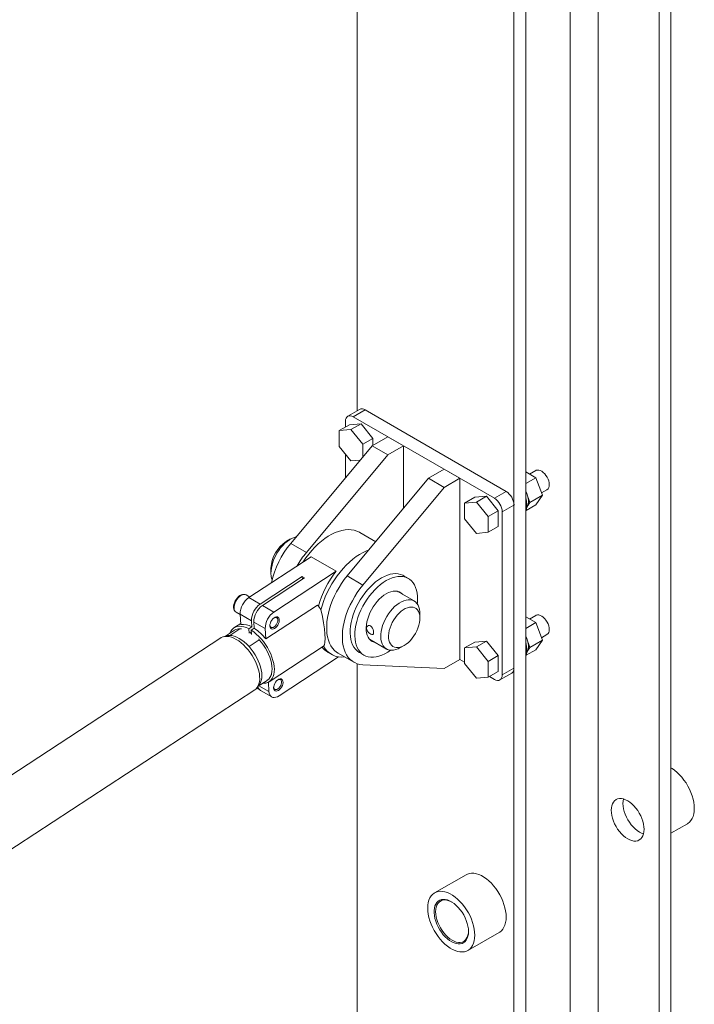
# Model space of a CAD drawing. Header units: millimetres. Extents: x 525 to 29324, y 175 to 20618.
# Tile 585 of 588: x 23402 to 24010, y 17996 to 18884. Entities that reach past the tile are written whole.
import ezdxf

# ---------------------------------------------------------------- set-up
doc = ezdxf.new("R2010")
doc.units = ezdxf.units.MM
doc.linetypes.add('SLD-Continua', pattern=[0])

msp = doc.modelspace()

# ---------------------------------------------------------------- linework, layer by layer
at = {"color": 7, "linetype": 'SLD-Continua', "lineweight": 18, "ltscale": 35}
for p, q in [((23898.21, 19908.69), (23898.21, 17540.85)), ((23923.67, 19908.69), (23923.67, 17736.42)), ((23706.23, 19883.18), (23706.23, 18530.94)), ((23989.07, 19883.18), (23989.07, 17710.92)), ((23978.47, 19877.06), (23978.47, 17704.8)), ((23858.26, 19807.68), (23858.26, 17563.91)), ((23847.65, 19801.56), (23847.65, 17570.03)), ((23708.3, 18532.14), (23697.7, 18526.02)), ((23713.3, 18531.64), (23702.7, 18525.52)), ((23840.58, 18458.19), (23713.3, 18531.64)), ((23695.62, 18521.44), (23695.62, 18516.26)), ((23829.97, 18452.06), (23702.7, 18525.52)), ((23699.16, 18518.3), (23689.97, 18513)), ((23700.57, 18513.95), (23689.97, 18513)), ((23689.97, 18513), (23689.97, 18498.85)), ((23709.77, 18519.25), (23699.16, 18518.3)), ((23709.77, 18519.25), (23700.57, 18513.95)), ((23711.18, 18500.75), (23700.57, 18513.95)), ((23720.37, 18506.06), (23709.77, 18519.25)), ((23720.37, 18506.06), (23711.18, 18500.75)), ((23733.81, 18507.57), (23719.67, 18499.4)), ((23720.37, 18499.81), (23720.37, 18506.06)), ((23733.81, 18507.57), (23747.95, 18499.4)), ((23719.67, 18499.4), (23646.3, 18411.33)), ((23689.97, 18498.85), (23700.57, 18485.66)), ((23711.18, 18489.22), (23711.18, 18500.75)), ((23719.67, 18499.4), (23733.81, 18491.24)), ((23747.95, 18499.4), (23733.81, 18491.24)), ((23747.95, 18442.86), (23747.95, 18499.4)), ((23733.81, 18491.24), (23660.45, 18403.17)), ((23695.62, 18491.82), (23695.62, 18470.54)), ((23700.57, 18485.66), (23708.83, 18486.4)), ((23784.72, 18478.18), (23770.58, 18470.02)), ((23798.86, 18470.02), (23784.72, 18478.18)), ((23858.26, 18475.73), (23867.21, 18470.57)), ((23867.4, 18477.04), (23861.7, 18473.75)), ((23770.58, 18470.02), (23697.22, 18381.95)), ((23784.72, 18461.86), (23770.58, 18470.02)), ((23798.86, 18470.02), (23784.72, 18461.86)), ((23798.86, 18306.69), (23798.86, 18470.02)), ((23867.21, 18470.57), (23858.26, 18465.4)), ((23867.21, 18470.57), (23873.33, 18454.78)), ((23784.72, 18461.86), (23711.36, 18373.79)), ((23829.97, 18452.06), (23840.58, 18458.19)), ((23872.51, 18456.9), (23877.4, 18459.72)), ((23812.3, 18453.01), (23803.1, 18447.7)), ((23822.9, 18453.96), (23812.3, 18453.01)), ((23822.9, 18453.96), (23813.71, 18448.65)), ((23833.51, 18440.76), (23822.9, 18453.96)), ((23860.34, 18452.59), (23862.02, 18448.25)), ((23873.33, 18454.78), (23862.02, 18448.25)), ((23873.33, 18454.78), (23867.21, 18446.07)), ((23813.71, 18448.65), (23803.1, 18447.7)), ((23803.1, 18447.7), (23803.1, 18433.56)), ((23824.32, 18435.46), (23813.71, 18448.65)), ((23833.51, 18440.76), (23824.32, 18435.46)), ((23833.51, 18426.62), (23833.51, 18440.76)), ((23847.65, 18445.94), (23837.05, 18439.82)), ((23847.65, 18298.94), (23847.65, 18445.94)), ((23867.21, 18446.07), (23858.55, 18441.07)), ((23862.02, 18448.25), (23860.34, 18445.86)), ((23803.1, 18433.56), (23813.71, 18420.36)), ((23824.32, 18421.31), (23824.32, 18435.46)), ((23837.05, 18292.82), (23837.05, 18439.82)), ((23833.51, 18426.62), (23824.32, 18421.31)), ((23646.12, 18415.3), (23642.58, 18413.26)), ((23722.98, 18412.88), (23708.47, 18421.25)), ((23813.71, 18420.36), (23824.32, 18421.31)), ((23646.3, 18411.33), (23660.45, 18403.17)), ((23664.58, 18399.22), (23608.52, 18362.51)), ((23687.21, 18386.16), (23664.58, 18399.22)), ((23628.45, 18388.76), (23628.45, 18384.68)), ((23618.77, 18356.6), (23656.66, 18381.4)), ((23658.78, 18380.18), (23620.89, 18355.37)), ((23631.15, 18349.45), (23687.21, 18386.16)), ((23656.66, 18381.4), (23658.78, 18380.18)), ((23656.81, 18378.89), (23656.66, 18381.4)), ((23711.36, 18373.79), (23697.22, 18381.95)), ((23752.39, 18379.74), (23748.15, 18382.19)), ((23605.97, 18364.87), (23605.84, 18364.95)), ((23609.24, 18362.99), (23605.97, 18364.87)), ((23618.77, 18356.6), (23608.52, 18362.51)), ((23757.62, 18359.4), (23742.38, 18368.2)), ((23742.84, 18368.1), (23743.16, 18367.75)), ((23631.15, 18349.45), (23620.89, 18355.37)), ((23670.52, 18355.74), (23623.81, 18325.16)), ((23596.98, 18349.28), (23600.64, 18347.17)), ((23610.88, 18341.6), (23600.62, 18347.52)), ((23600.62, 18347.52), (23601.18, 18338.22)), ((23762.8, 18343.87), (23762.8, 18347.95)), ((23858.26, 18345.07), (23867.21, 18339.9)), ((23867.4, 18346.38), (23861.7, 18343.09)), ((23591.2, 18328.37), (23600.37, 18334.37)), ((23601.13, 18339.11), (23595.08, 18335.15)), ((23600.37, 18334.37), (23601.96, 18334.27)), ((23601.88, 18334.3), (23601.69, 18334.31)), ((23608.53, 18334.3), (23611.21, 18336.06)), ((23608.76, 18330.4), (23608.53, 18334.3)), ((23613.33, 18334.84), (23610.65, 18333.08)), ((23611.21, 18336.06), (23610.88, 18341.6)), ((23623.25, 18334.46), (23613, 18340.38)), ((23613, 18340.38), (23613.33, 18334.84)), ((23623.81, 18325.16), (23623.25, 18334.46)), ((23867.21, 18339.9), (23858.26, 18334.74)), ((23867.21, 18339.9), (23873.33, 18324.12)), ((23583.11, 18326.12), (23351.28, 18174.33)), ((23588.59, 18328.03), (23585.49, 18327.19)), ((23595.47, 18333.01), (23587.34, 18327.69)), ((23610.83, 18330.07), (23609.47, 18330.86)), ((23610.65, 18333.08), (23610.89, 18329.17)), ((23617.87, 18324.28), (23617.61, 18325.24)), ((23717.38, 18324.9), (23732.62, 18316.1)), ((23872.51, 18326.24), (23877.4, 18329.06)), ((23608.69, 18318.27), (23617.87, 18324.28)), ((23626.85, 18286.62), (23675.77, 18318.66)), ((23718.17, 18324.44), (23717.7, 18324.54)), ((23745.13, 18317.34), (23748.66, 18319.38)), ((23812.3, 18322.34), (23803.1, 18317.04)), ((23813.71, 18317.99), (23803.1, 18317.04)), ((23803.1, 18317.04), (23803.1, 18302.89)), ((23822.9, 18323.29), (23812.3, 18322.34)), ((23822.9, 18323.29), (23813.71, 18317.99)), ((23824.32, 18304.8), (23813.71, 18317.99)), ((23833.51, 18310.1), (23822.9, 18323.29)), ((23860.34, 18321.92), (23862.02, 18317.59)), ((23862.02, 18317.59), (23860.34, 18315.2)), ((23873.33, 18324.12), (23862.02, 18317.59)), ((23873.33, 18324.12), (23867.21, 18315.4)), ((23689.5, 18309.09), (23635.7, 18273.86)), ((23679.94, 18313.02), (23682.77, 18311.39)), ((23689.02, 18312.4), (23703.16, 18304.24)), ((23708.16, 18312.9), (23712.4, 18310.45)), ((23833.51, 18310.1), (23824.32, 18304.8)), ((23833.51, 18295.96), (23833.51, 18310.1)), ((23867.21, 18315.4), (23858.55, 18310.4)), ((23706.23, 18302.86), (23706.23, 17651.65)), ((23711.36, 18301.92), (23784.72, 18298.53)), ((23784.72, 18298.53), (23798.86, 18306.69)), ((23798.86, 18306.69), (23803.1, 18304.24)), ((23803.1, 18302.89), (23813.71, 18289.7)), ((23824.32, 18290.65), (23824.32, 18304.8)), ((23837.05, 18292.82), (23847.65, 18298.94)), ((23628.48, 18292.35), (23628.79, 18293.19)), ((23813.71, 18289.7), (23824.32, 18290.65)), ((23833.51, 18295.96), (23824.32, 18290.65)), ((23825.49, 18291.33), (23829.97, 18288.74)), ((23834.97, 18288.24), (23845.58, 18294.36)), ((23615.51, 18280.78), (23616.76, 18280.06)), ((23615.71, 18281.02), (23617.73, 18283.52)), ((23616.92, 18282.51), (23625.05, 18287.84)), ((23626.66, 18277.76), (23617.63, 18282.98)), ((23626.66, 18277.76), (23626.15, 18286.22)), ((23382.09, 18127.57), (23613.79, 18279.27)), ((23618.88, 18278.83), (23629.13, 18272.91)), ((23989.07, 18149.91), (24004.07, 18158.57)), ((23804.37, 18112.59), (23776.09, 18096.27)), ((23806.08, 18044.3), (23834.36, 18060.62))]:
    msp.add_line(p, q, dxfattribs=at)
at = {"color": 7, "linetype": 'SLD-Continua', "lineweight": 18, "ltscale": 35, "flags": 128}
for points in [[(23702.7, 18525.52), (23701.32, 18526.16), (23699.99, 18526.46), (23698.77, 18526.41), (23697.7, 18526.02), (23696.82, 18525.29), (23696.16, 18524.25), (23695.76, 18522.95), (23695.62, 18521.44)], [(23867.4, 18477.04), (23867.77, 18477.22), (23868.87, 18477.49), (23870.09, 18477.43), (23871.39, 18477.04), (23872.74, 18476.34), (23874.07, 18475.35), (23875.34, 18474.11), (23876.5, 18472.66), (23877.52, 18471.06), (23878.35, 18469.36), (23878.97, 18467.63), (23879.34, 18465.92), (23879.47, 18464.3)], [(23858.26, 18458.43), (23858.27, 18458.42), (23859.22, 18456.29), (23859.95, 18454.14), (23860.45, 18452.02), (23860.7, 18449.97), (23860.7, 18448.05), (23860.45, 18446.3), (23859.95, 18444.75), (23859.22, 18443.45), (23859.14, 18443.34)], [(23858.26, 18452.3), (23858.53, 18451.35), (23859.03, 18449.04), (23859.29, 18446.8), (23859.29, 18444.69), (23859.03, 18442.75), (23858.53, 18441.02), (23858.26, 18440.38)], [(23657.07, 18394.3), (23657.37, 18394.76), (23659.84, 18398.33), (23662.46, 18401.74), (23665.2, 18404.97), (23668.05, 18408.01), (23670.99, 18410.82), (23673.99, 18413.4), (23677.05, 18415.72), (23680.13, 18417.77), (23683.22, 18419.54), (23686.3, 18421.01), (23689.35, 18422.17), (23692.35, 18423.03), (23695.28, 18423.56), (23698.11, 18423.78), (23700.84, 18423.67), (23703.44, 18423.23), (23705.89, 18422.48), (23708.19, 18421.41), (23708.47, 18421.25)], [(23651.37, 18417.41), (23651.29, 18417.39), (23649.25, 18416.79), (23647.17, 18415.87), (23645.08, 18414.66), (23643, 18413.18), (23640.96, 18411.43), (23639, 18409.46), (23637.14, 18407.28), (23635.4, 18404.92), (23633.81, 18402.43), (23632.4, 18399.83), (23631.18, 18397.16), (23630.17, 18394.46), (23629.38, 18391.76), (23628.83, 18389.11), (23628.52, 18386.54), (23628.46, 18384.08), (23628.64, 18381.78), (23629.07, 18379.66), (23629.49, 18378.38)], [(23716.92, 18405.6), (23714.59, 18404.68), (23711.51, 18403.21), (23708.41, 18401.45), (23705.33, 18399.4), (23702.28, 18397.08), (23699.27, 18394.5), (23696.33, 18391.68), (23693.49, 18388.65), (23690.74, 18385.42), (23688.13, 18382), (23685.65, 18378.43), (23683.34, 18374.73), (23681.19, 18370.92), (23679.24, 18367.02), (23677.48, 18363.07), (23675.94, 18359.08), (23674.62, 18355.09), (23673.57, 18351.3)], [(23697.22, 18381.95), (23694.6, 18378.64), (23692.13, 18375.16), (23689.83, 18371.54), (23687.7, 18367.8), (23685.77, 18363.97), (23684.04, 18360.08), (23682.54, 18356.16), (23681.27, 18352.24), (23680.25, 18348.34), (23679.47, 18344.49), (23678.95, 18340.73), (23678.69, 18337.08), (23678.69, 18333.57), (23678.95, 18330.22), (23679.47, 18327.06), (23680.25, 18324.11), (23681.27, 18321.39), (23682.54, 18318.93), (23684.04, 18316.74), (23685.77, 18314.84), (23687.7, 18313.25), (23689.02, 18312.4)], [(23708.16, 18312.9), (23707.92, 18313.04), (23706.16, 18314.31), (23704.59, 18315.88), (23703.23, 18317.72), (23702.08, 18319.82), (23701.17, 18322.17), (23700.49, 18324.74), (23700.06, 18327.51), (23699.87, 18330.46), (23699.94, 18333.56), (23700.25, 18336.78), (23700.8, 18340.09), (23701.6, 18343.47), (23702.63, 18346.89), (23703.88, 18350.31), (23705.35, 18353.71), (23707.01, 18357.05), (23708.87, 18360.31), (23710.89, 18363.46), (23713.06, 18366.47), (23715.37, 18369.31), (23717.79, 18371.96), (23720.3, 18374.4), (23722.88, 18376.6), (23725.5, 18378.54), (23728.15, 18380.21)], [(23728.15, 18380.21), (23730.8, 18381.6), (23733.42, 18382.68), (23736, 18383.46), (23738.51, 18383.92), (23740.93, 18384.06), (23743.24, 18383.88), (23745.41, 18383.39), (23747.44, 18382.57), (23748.15, 18382.19)], [(23732.39, 18377.76), (23735.04, 18379.15), (23737.67, 18380.23), (23740.25, 18381.01), (23742.76, 18381.47), (23745.18, 18381.61), (23747.48, 18381.44), (23749.66, 18380.94), (23751.68, 18380.12), (23753.53, 18379), (23755.2, 18377.58), (23756.66, 18375.88), (23757.92, 18373.9), (23758.95, 18371.67), (23759.74, 18369.21), (23760.3, 18366.54), (23760.61, 18363.68), (23760.67, 18360.65), (23760.48, 18357.49), (23760.41, 18356.82)], [(23711.36, 18373.79), (23708.75, 18370.48), (23706.28, 18367), (23703.97, 18363.38), (23701.84, 18359.64), (23699.91, 18355.81), (23698.19, 18351.92), (23696.68, 18348), (23695.41, 18344.07), (23694.39, 18340.17), (23693.61, 18336.33), (23693.09, 18332.57), (23692.83, 18328.92), (23692.83, 18325.4), (23693.09, 18322.05), (23693.61, 18318.89), (23694.39, 18315.94), (23695.41, 18313.23), (23696.68, 18310.77), (23698.19, 18308.58), (23699.91, 18306.68), (23701.84, 18305.08), (23703.97, 18303.8), (23706.28, 18302.84), (23708.75, 18302.21), (23711.36, 18301.92)], [(23736.26, 18314.97), (23733.72, 18313.23), (23731.07, 18311.7), (23728.43, 18310.47), (23725.82, 18309.53), (23723.28, 18308.91), (23720.81, 18308.61), (23718.44, 18308.63), (23716.2, 18308.97), (23714.1, 18309.63), (23712.16, 18310.59), (23710.4, 18311.87), (23708.83, 18313.43), (23707.47, 18315.27), (23706.33, 18317.38), (23705.41, 18319.72), (23704.74, 18322.29), (23704.3, 18325.07), (23704.12, 18328.01), (23704.18, 18331.11), (23704.49, 18334.33), (23705.04, 18337.64), (23705.84, 18341.02), (23706.87, 18344.44), (23708.12, 18347.86), (23709.59, 18351.26), (23711.26, 18354.6), (23713.11, 18357.86), (23715.13, 18361.01), (23717.31, 18364.02), (23719.61, 18366.86), (23722.03, 18369.51), (23724.54, 18371.95), (23727.12, 18374.15), (23729.75, 18376.09), (23732.39, 18377.76), (23732.39, 18377.76)], [(23605.79, 18364.93), (23605.16, 18365.22), (23604.07, 18365.4), (23602.91, 18365.29), (23601.7, 18364.9), (23600.47, 18364.23), (23599.26, 18363.31), (23598.12, 18362.16), (23597.11, 18360.84), (23596.24, 18359.4), (23595.56, 18357.88), (23595.07, 18356.32), (23594.8, 18354.78), (23594.78, 18353.4)], [(23605.84, 18364.95), (23605.03, 18365.23), (23603.89, 18365.27), (23602.65, 18364.98), (23601.37, 18364.37), (23600.09, 18363.45), (23598.87, 18362.28), (23597.76, 18360.89), (23596.79, 18359.35), (23596.02, 18357.71), (23595.47, 18356.05), (23595.17, 18354.43), (23595.13, 18352.92)], [(23722.41, 18321.99), (23721.45, 18322.23), (23719.83, 18322.91), (23718.39, 18323.9), (23717.15, 18325.18), (23716.12, 18326.75), (23715.31, 18328.57), (23714.75, 18330.62), (23714.43, 18332.88), (23714.37, 18335.31), (23714.56, 18337.88), (23715, 18340.55), (23715.68, 18343.28), (23716.6, 18346.04), (23717.74, 18348.78), (23719.09, 18351.48), (23720.62, 18354.08), (23722.32, 18356.56), (23724.16, 18358.87), (23726.12, 18361), (23728.16, 18362.89), (23730.26, 18364.54), (23732.39, 18365.92)], [(23745.12, 18317.34), (23743.03, 18316.27), (23740.97, 18315.51), (23738.97, 18315.06), (23737.05, 18314.93), (23735.25, 18315.12), (23733.58, 18315.63), (23732.08, 18316.44), (23730.76, 18317.56), (23729.64, 18318.96), (23728.74, 18320.62), (23728.07, 18322.53), (23727.64, 18324.65), (23727.45, 18326.95), (23727.51, 18329.4), (23727.82, 18331.97), (23728.38, 18334.63), (23729.16, 18337.32), (23730.17, 18340.02), (23731.39, 18342.69), (23732.81, 18345.29), (23734.39, 18347.79), (23736.13, 18350.14), (23738, 18352.32), (23739.96, 18354.3), (23741.99, 18356.04), (23744.07, 18357.53), (23746.17, 18358.74), (23748.25, 18359.65), (23750.28, 18360.26), (23752.25, 18360.55), (23754.11, 18360.52), (23755.85, 18360.17), (23757.43, 18359.51), (23758.85, 18358.54), (23760.07, 18357.28), (23761.08, 18355.74), (23761.87, 18353.96), (23762.42, 18351.94), (23762.73, 18349.73), (23762.8, 18347.95)], [(23732.39, 18365.92), (23734.53, 18367.01), (23736.63, 18367.78), (23738.67, 18368.24), (23740.63, 18368.38), (23742.47, 18368.18), (23744.16, 18367.67), (23745.7, 18366.83), (23747.04, 18365.69), (23747.4, 18365.3)], [(23748.66, 18319.38), (23750.54, 18320.61), (23752.39, 18322.12), (23754.18, 18323.86), (23755.86, 18325.82), (23757.42, 18327.95), (23758.82, 18330.22), (23760.04, 18332.59), (23761.06, 18335.02), (23761.85, 18337.46), (23762.41, 18339.86), (23762.73, 18342.2), (23762.79, 18344.41), (23762.6, 18346.48), (23762.16, 18348.35), (23761.49, 18349.99), (23760.58, 18351.38), (23759.46, 18352.49), (23758.14, 18353.3), (23756.66, 18353.8), (23755.04, 18353.97), (23753.3, 18353.82), (23751.47, 18353.34), (23749.6, 18352.55), (23747.71, 18351.46), (23745.84, 18350.09), (23744.02, 18348.46), (23742.28, 18346.61), (23740.65, 18344.56), (23739.17, 18342.35), (23737.86, 18340.02), (23736.74, 18337.62), (23735.83, 18335.18), (23735.15, 18332.75), (23734.71, 18330.38), (23734.52, 18328.1), (23734.59, 18325.96), (23734.9, 18323.99), (23735.46, 18322.22), (23736.26, 18320.7), (23737.27, 18319.45), (23738.49, 18318.49), (23739.89, 18317.83), (23741.45, 18317.5), (23743.14, 18317.49), (23744.92, 18317.8), (23746.77, 18318.44), (23748.66, 18319.38)], [(23627.51, 18336.84), (23627.57, 18338.1), (23627.89, 18339.46), (23628.46, 18340.82), (23629.23, 18342.11), (23630.16, 18343.25), (23631.19, 18344.15), (23632.25, 18344.77), (23633.29, 18345.07), (23634.22, 18345.02), (23635, 18344.63), (23635.57, 18343.93), (23635.9, 18342.95), (23635.98, 18341.77), (23635.78, 18340.45), (23635.33, 18339.08), (23634.66, 18337.74), (23633.8, 18336.52), (23632.81, 18335.49), (23631.76, 18334.72), (23630.7, 18334.26), (23629.71, 18334.14), (23628.85, 18334.36), (23628.17, 18334.91), (23627.71, 18335.75), (23627.51, 18336.84)], [(23631.39, 18344.29), (23632.27, 18344.58), (23633.13, 18344.56), (23633.84, 18344.2), (23634.35, 18343.53), (23634.61, 18342.6), (23634.61, 18341.47), (23634.35, 18340.24), (23633.84, 18338.99), (23633.13, 18337.81), (23632.26, 18336.8), (23631.31, 18336.02)], [(23867.4, 18346.38), (23867.77, 18346.56), (23868.87, 18346.83), (23870.09, 18346.77), (23871.39, 18346.38), (23872.74, 18345.68), (23874.07, 18344.69), (23875.34, 18343.45), (23876.5, 18342), (23877.52, 18340.4), (23878.35, 18338.7), (23878.97, 18336.96), (23879.34, 18335.26), (23879.47, 18333.64)], [(23608.53, 18334.3), (23606.25, 18335.35), (23604.04, 18336.09), (23601.91, 18336.51), (23599.89, 18336.6), (23598.02, 18336.37), (23596.31, 18335.82), (23594.78, 18334.95), (23593.46, 18333.77), (23592.36, 18332.31), (23591.5, 18330.58), (23591.41, 18330.36)], [(23631.31, 18336.02), (23630.34, 18335.54), (23629.42, 18335.38), (23628.63, 18335.58), (23628.02, 18336.09), (23627.63, 18336.9), (23627.51, 18337.57)], [(23718.16, 18336.92), (23719.17, 18336.09), (23720.02, 18334.93), (23720.64, 18333.55), (23720.98, 18332.13), (23721.04, 18330.85), (23720.8, 18329.88), (23720.29, 18329.28), (23719.51, 18329.1), (23718.54, 18329.37), (23717.47, 18330.03), (23716.43, 18331.01), (23715.53, 18332.21), (23714.92, 18333.55), (23714.69, 18334.86), (23714.88, 18335.99), (23715.44, 18336.82), (23716.31, 18337.27), (23717.37, 18337.24), (23718.16, 18336.92)], [(23583.11, 18326.12), (23583.51, 18326.37), (23585.07, 18327.06), (23586.79, 18327.44), (23588.67, 18327.52), (23590.66, 18327.28), (23592.75, 18326.73), (23594.92, 18325.89), (23597.12, 18324.74), (23599.35, 18323.33), (23601.56, 18321.65), (23603.74, 18319.73), (23605.85, 18317.6), (23607.86, 18315.29), (23609.76, 18312.81), (23611.51, 18310.21), (23613.1, 18307.51), (23614.51, 18304.75), (23615.71, 18301.97), (23616.7, 18299.19), (23617.46, 18296.46), (23617.98, 18293.81), (23618.25, 18291.27), (23618.28, 18288.87), (23618.05, 18286.65), (23617.58, 18284.63), (23616.87, 18282.83), (23615.92, 18281.29), (23614.76, 18280.02), (23613.79, 18279.27)], [(23588.59, 18328.03), (23589.38, 18328.21), (23591.2, 18328.37)], [(23591.2, 18328.37), (23593.22, 18328.19), (23595.34, 18327.68), (23597.55, 18326.84), (23599.81, 18325.68), (23602.08, 18324.22), (23604.34, 18322.48), (23606.56, 18320.49), (23608.69, 18318.27)], [(23620.99, 18285.18), (23622.03, 18285.17), (23623.91, 18285.4), (23625.62, 18285.96), (23627.14, 18286.83), (23628.46, 18288), (23629.56, 18289.46), (23630.43, 18291.2), (23631.04, 18293.18), (23631.41, 18295.38), (23631.51, 18297.79), (23631.36, 18300.35), (23630.95, 18303.06), (23630.28, 18305.86), (23629.37, 18308.72), (23628.23, 18311.61), (23626.87, 18314.49), (23625.31, 18317.33), (23623.56, 18320.09), (23621.66, 18322.73), (23619.62, 18325.21), (23617.47, 18327.52), (23615.24, 18329.62), (23612.96, 18331.48), (23610.65, 18333.08)], [(23858.26, 18327.77), (23858.27, 18327.75), (23859.22, 18325.63), (23859.95, 18323.48), (23860.45, 18321.36), (23860.7, 18319.31), (23860.7, 18317.39), (23860.45, 18315.63), (23859.95, 18314.09), (23859.22, 18312.79), (23859.14, 18312.68)], [(23608.69, 18318.27), (23610.66, 18315.93), (23612.5, 18313.44), (23614.19, 18310.83), (23615.71, 18308.13), (23617.03, 18305.39), (23618.14, 18302.63), (23619.03, 18299.9), (23619.67, 18297.22), (23620.07, 18294.64), (23620.22, 18292.2), (23620.11, 18289.91), (23619.75, 18287.81), (23619.15, 18285.94), (23618.3, 18284.31), (23617.73, 18283.52)], [(23625.05, 18287.84), (23625.11, 18287.88), (23626.4, 18288.95), (23627.47, 18290.32), (23628.32, 18291.95), (23628.93, 18293.82), (23629.28, 18295.91), (23629.39, 18298.2), (23629.24, 18300.65), (23628.84, 18303.23), (23628.2, 18305.9), (23627.31, 18308.64), (23626.2, 18311.39), (23624.88, 18314.14), (23623.37, 18316.84), (23621.68, 18319.45), (23619.83, 18321.94), (23617.87, 18324.28)], [(23858.26, 18321.64), (23858.53, 18320.69), (23859.03, 18318.37), (23859.29, 18316.14), (23859.29, 18314.03), (23859.03, 18312.09), (23858.53, 18310.36), (23858.26, 18309.72)], [(23829.97, 18288.74), (23831.35, 18288.1), (23832.68, 18287.8), (23833.9, 18287.84), (23834.97, 18288.24), (23835.85, 18288.97), (23836.51, 18290.01), (23836.91, 18291.31), (23837.05, 18292.82)], [(23630.87, 18280.93), (23630.94, 18282.19), (23631.26, 18283.55), (23631.83, 18284.92), (23632.6, 18286.21), (23633.53, 18287.34), (23634.56, 18288.24), (23635.62, 18288.86), (23636.65, 18289.16), (23637.58, 18289.11), (23638.36, 18288.72), (23638.94, 18288.02), (23639.27, 18287.04), (23639.34, 18285.86), (23639.15, 18284.54), (23638.7, 18283.17), (23638.02, 18281.83), (23637.17, 18280.61), (23636.18, 18279.58), (23635.12, 18278.81), (23634.07, 18278.35), (23633.08, 18278.23), (23632.21, 18278.45), (23631.53, 18279), (23631.08, 18279.84), (23630.87, 18280.93)], [(23634.68, 18280.11), (23633.71, 18279.63), (23632.79, 18279.48), (23631.99, 18279.67), (23631.38, 18280.19), (23630.99, 18280.99), (23630.88, 18281.66)], [(23634.75, 18288.38), (23635.64, 18288.67), (23636.5, 18288.65), (23637.21, 18288.29), (23637.72, 18287.62), (23637.98, 18286.69), (23637.98, 18285.56), (23637.71, 18284.33), (23637.21, 18283.08), (23636.49, 18281.9), (23635.63, 18280.89), (23634.68, 18280.11)], [(23635.7, 18273.86), (23634.22, 18273.04), (23632.77, 18272.53), (23631.39, 18272.35), (23630.12, 18272.51), (23629.01, 18272.99), (23628.08, 18273.78), (23627.37, 18274.87), (23626.89, 18276.21), (23626.66, 18277.76)], [(23989.07, 18209.05), (23990.22, 18208.35), (23992.51, 18206.75), (23994.75, 18204.88), (23996.93, 18202.78), (23999.01, 18200.46), (24000.98, 18197.96), (24002.81, 18195.3), (24004.47, 18192.51), (24005.96, 18189.63), (24007.25, 18186.69), (24008.33, 18183.73), (24009.18, 18180.77), (24009.79, 18177.86), (24010.16, 18175.03), (24010.29, 18172.31), (24010.16, 18169.73), (24009.79, 18167.33), (24009.18, 18165.13), (24008.33, 18163.15), (24007.25, 18161.43), (24005.96, 18159.98), (24004.47, 18158.82), (24004.07, 18158.57)], [(23965.03, 18153.54), (23964.9, 18155.85), (23964.53, 18158.27), (23963.9, 18160.75), (23963.04, 18163.26), (23961.96, 18165.75), (23960.68, 18168.17), (23959.22, 18170.49), (23957.61, 18172.67), (23955.87, 18174.67), (23954.03, 18176.45), (23952.12, 18177.99), (23950.18, 18179.26), (23948.24, 18180.23), (23946.34, 18180.89), (23944.5, 18181.23), (23942.76, 18181.24), (23941.14, 18180.93), (23939.68, 18180.29), (23938.4, 18179.35), (23937.32, 18178.1), (23936.46, 18176.59), (23935.84, 18174.82), (23935.46, 18172.84), (23935.33, 18170.68), (23935.46, 18168.36), (23935.84, 18165.95), (23936.46, 18163.46), (23937.32, 18160.95), (23938.4, 18158.47), (23939.68, 18156.04), (23941.14, 18153.72), (23942.76, 18151.54), (23944.5, 18149.54), (23946.34, 18147.76), (23948.24, 18146.22), (23950.18, 18144.96), (23952.12, 18143.98), (23954.03, 18143.32), (23955.87, 18142.98), (23957.61, 18142.97), (23959.22, 18143.28), (23960.68, 18143.92), (23961.96, 18144.87), (23963.04, 18146.11), (23963.9, 18147.63), (23964.53, 18149.39), (23964.9, 18151.37), (23965.03, 18153.54)], [(23945.94, 18176.8), (23946.07, 18178.96), (23946.43, 18180.87)], [(23946.43, 18180.87), (23946.07, 18178.96), (23945.94, 18176.8), (23946.07, 18174.49), (23946.45, 18172.07), (23947.07, 18169.58), (23947.93, 18167.08), (23949.01, 18164.59), (23950.29, 18162.16), (23951.75, 18159.84), (23953.36, 18157.66), (23955.11, 18155.66), (23956.95, 18153.88), (23958.85, 18152.34), (23960.79, 18151.08), (23962.73, 18150.11), (23964.55, 18149.47)], [(23964.55, 18149.47), (23962.73, 18150.11), (23960.79, 18151.08), (23958.85, 18152.34), (23956.95, 18153.88), (23955.11, 18155.66), (23953.36, 18157.66), (23951.75, 18159.84), (23950.29, 18162.16), (23949.01, 18164.59), (23947.93, 18167.08), (23947.07, 18169.58), (23946.45, 18172.07), (23946.07, 18174.49), (23945.94, 18176.8)], [(23840.58, 18074.36), (23840.46, 18077.08), (23840.09, 18079.92), (23839.47, 18082.83), (23838.62, 18085.78), (23837.54, 18088.75), (23836.26, 18091.69), (23834.77, 18094.57), (23833.1, 18097.35), (23831.27, 18100.01), (23829.3, 18102.52), (23827.22, 18104.83), (23825.04, 18106.94), (23822.8, 18108.8), (23820.52, 18110.41), (23818.22, 18111.73), (23815.94, 18112.76), (23813.69, 18113.49), (23811.52, 18113.9), (23809.43, 18113.99), (23807.46, 18113.76), (23805.63, 18113.21), (23804.37, 18112.59)], [(23812.3, 18058.04), (23812.17, 18060.76), (23811.8, 18063.59), (23811.19, 18066.5), (23810.34, 18069.46), (23809.26, 18072.42), (23807.97, 18075.36), (23806.48, 18078.24), (23804.82, 18081.03), (23802.99, 18083.69), (23801.02, 18086.19), (23798.94, 18088.51), (23796.76, 18090.61), (23794.52, 18092.48), (23792.23, 18094.08), (23789.94, 18095.41), (23787.65, 18096.44), (23785.41, 18097.16), (23783.23, 18097.57), (23781.15, 18097.66), (23779.18, 18097.43), (23777.35, 18096.88), (23775.68, 18096.02), (23774.2, 18094.86), (23772.91, 18093.4), (23771.83, 18091.68), (23770.98, 18089.71), (23770.37, 18087.51), (23769.99, 18085.1), (23769.87, 18082.53), (23769.99, 18079.81), (23770.37, 18076.97), (23770.98, 18074.06), (23771.83, 18071.11), (23772.91, 18068.14), (23774.2, 18065.2), (23775.68, 18062.32), (23777.35, 18059.54), (23779.18, 18056.88), (23781.15, 18054.37), (23783.23, 18052.06), (23785.41, 18049.95), (23787.65, 18048.09), (23789.94, 18046.48), (23792.23, 18045.16), (23794.52, 18044.13), (23796.76, 18043.4), (23798.94, 18042.99), (23801.02, 18042.9), (23802.99, 18043.13), (23804.82, 18043.68), (23806.48, 18044.55), (23807.97, 18045.71), (23809.26, 18047.16), (23810.34, 18048.88), (23811.19, 18050.86), (23811.8, 18053.06), (23812.17, 18055.46), (23812.3, 18058.04)], [(23806.64, 18061.3), (23806.51, 18063.68), (23806.13, 18066.16), (23805.5, 18068.7), (23804.64, 18071.28), (23803.55, 18073.83), (23802.26, 18076.33), (23800.78, 18078.73), (23799.15, 18080.99), (23797.38, 18083.08), (23795.51, 18084.95), (23793.57, 18086.59), (23791.58, 18087.95), (23789.59, 18089.03), (23787.62, 18089.8), (23785.71, 18090.24), (23783.89, 18090.36), (23782.18, 18090.16), (23780.62, 18089.62), (23779.24, 18088.77), (23778.05, 18087.61), (23777.07, 18086.17), (23776.32, 18084.47), (23775.81, 18082.53), (23775.56, 18080.39), (23775.56, 18078.09), (23775.81, 18075.66), (23776.32, 18073.14), (23777.07, 18070.58), (23778.05, 18068.01), (23779.24, 18065.47), (23780.62, 18063.02), (23782.18, 18060.68), (23783.89, 18058.51), (23785.71, 18056.52), (23787.62, 18054.77), (23789.59, 18053.26), (23791.58, 18052.04), (23793.57, 18051.11), (23795.51, 18050.51), (23797.38, 18050.22), (23799.15, 18050.27), (23800.78, 18050.64), (23802.26, 18051.33), (23803.55, 18052.34), (23804.64, 18053.64), (23805.5, 18055.22), (23806.13, 18057.04), (23806.51, 18059.08), (23806.64, 18061.3)], [(23806.64, 18061.72), (23806.51, 18059.96), (23806.13, 18057.97), (23805.51, 18056.21), (23804.65, 18054.69), (23803.57, 18053.45), (23802.29, 18052.5), (23800.83, 18051.87), (23799.22, 18051.55), (23797.47, 18051.57), (23795.63, 18051.91), (23793.73, 18052.57), (23791.79, 18053.54), (23789.85, 18054.81), (23787.95, 18056.34), (23786.11, 18058.13), (23784.37, 18060.12), (23782.75, 18062.3), (23781.29, 18064.62), (23780.01, 18067.05), (23778.93, 18069.54), (23778.07, 18072.05), (23777.45, 18074.53), (23777.07, 18076.95), (23776.94, 18079.26), (23777.07, 18081.43), (23777.45, 18083.41), (23778.07, 18085.17), (23778.93, 18086.69), (23780.01, 18087.93), (23781.29, 18088.88), (23782.75, 18089.51), (23784.37, 18089.83), (23786.11, 18089.81), (23787.95, 18089.47), (23789.85, 18088.81), (23791.79, 18087.84), (23791.8, 18087.84)], [(23834.36, 18060.62), (23834.77, 18060.87), (23836.26, 18062.03), (23837.54, 18063.49), (23838.62, 18065.21), (23839.47, 18067.18), (23840.09, 18069.38), (23840.46, 18071.79), (23840.58, 18074.36)]]:
    msp.add_lwpolyline(points, dxfattribs=at)
at = {"color": 7, "linetype": 'SLD-Continua', "lineweight": 18, "ltscale": 1225}
for centre, radius, start, end in [((23710.37, 18527.56), 5.03, 54.3909, 114.3073), ((23832.3, 18445.24), 15.37, 2.60229, 57.39771), ((23874.69, 18463.71), 4.82, 304.24407, 7.06337), ((23821.69, 18439.12), 15.37, 2.60229, 57.39771), ((23658.94, 18387.49), 30.52, 122.40762, 177.61001), ((23709.39, 18358.44), 82.33, 140.02161, 167.77012), ((23725.59, 18349.09), 84.67, 140.30332, 150.33431), ((23758.43, 18330.11), 90.63, 141.80187, 164.18496), ((23618.88, 18347.48), 18.26, 124.57249, 179.87128), ((23599.38, 18353.26), 4.6, 178.21351, 240.29292), ((23599.34, 18352.77), 4.22, 178.0151, 235.92057), ((23629.18, 18341.54), 18.31, 124.65026, 179.79351), ((23631.25, 18340.34), 18.26, 124.57249, 179.87128), ((23628.63, 18322.47), 53.49, 32.99634, 38.46367), ((23641.56, 18334.39), 18.31, 124.65026, 179.79351), ((23600.16, 18325.61), 8.77, 88.59089, 122.34965), ((23602.92, 18321.91), 16.4, 59.63599, 96.07258), ((23589.53, 18298.55), 43.39, 37.81943, 56.73927), ((23874.69, 18333.04), 4.82, 304.24407, 7.06337), ((23689.42, 18329.3), 18.83, 217.55121, 239.795), ((23692.53, 18328.2), 19.39, 209.67679, 277.22902), ((23842.89, 18298.34), 4.8, 304.05228, 7.25516), ((23618.81, 18283.62), 4.11, 220.17422, 257.33319), ((23621.59, 18283.09), 5.05, 190.63891, 237.48913)]:
    msp.add_arc(centre, radius, start, end, dxfattribs=at)
msp.add_ellipse((23668.49, 18348.56), major_axis=(-6.93, 30.05), ratio=0.18048, start_param=3.207981, end_param=4.772044, dxfattribs=at)

doc.saveas('drawing.dxf')
